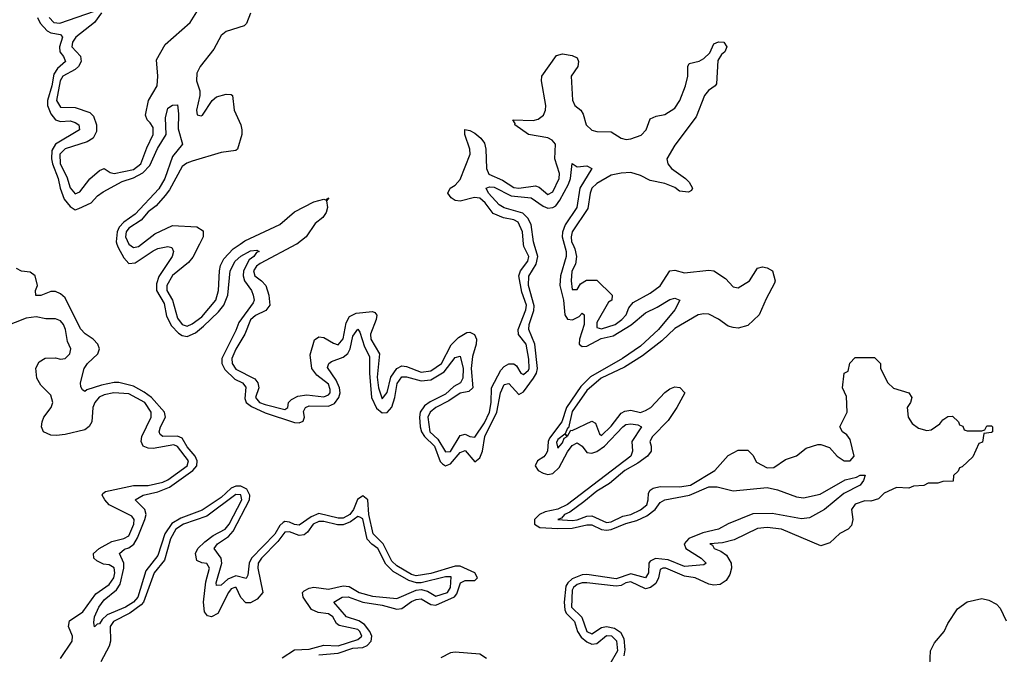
# Model space of a CAD drawing. Header units: inches. Extents: x 2710684 to 2828758, y 857022 to 965663.
# Tile 272 of 316: x 2782763 to 2786802, y 888316 to 890922. Entities that reach past the tile are written whole.
import ezdxf

# ---------------------------------------------------------------- set-up
doc = ezdxf.new("R2010")
doc.units = ezdxf.units.IN
doc.header["$MEASUREMENT"] = 0
doc.layers.add('C7888', color=7, linetype='Continuous')
doc.layers.add('C7889', color=7, linetype='Continuous')

msp = doc.modelspace()

# ---------------------------------------------------------------- linework, layer by layer
at = {"layer": 'C7888', "color": 4}
for points, elevation in [([(2783162.1, 890000), (2783166.5, 889986.5), (2783190, 889943.8), (2783210, 889920.9), (2783236.6, 889923.4), (2783310, 889973.1), (2783330, 889982), (2783370, 889990.5), (2783386.8, 889986.8), (2783394, 889970), (2783388, 889950), (2783333.3, 889866.7), (2783323.5, 889836.5), (2783323.8, 889810), (2783355.7, 889755.7), (2783364.8, 889704.8), (2783385.3, 889665.3), (2783414.6, 889634.6), (2783430, 889624.7), (2783450, 889621.2), (2783483.5, 889636.5), (2783516.6, 889663.4), (2783577.9, 889722.1), (2783600.3, 889750), (2783616.5, 889790), (2783626.6, 889890), (2783646.9, 889930), (2783670, 889950.3), (2783710, 889973.1), (2783735.9, 889975.9), (2783744.7, 889970), (2783733.8, 889966.2), (2783723, 889950), (2783704.2, 889935.8), (2783680.7, 889890), (2783679.7, 889870), (2783685.2, 889850), (2783714, 889810), (2783721.1, 889790), (2783724.2, 889770), (2783720.5, 889759.5), (2783661.5, 889678.5), (2783650, 889645.1), (2783592.3, 889530), (2783592.3, 889510), (2783605, 889485), (2783645.8, 889445.8), (2783676.4, 889430), (2783690, 889413), (2783686.9, 889366.9), (2783692.6, 889350), (2783713.4, 889333.4), (2783770, 889306.8), (2783890, 889267.5), (2783910, 889266.7), (2783926.2, 889273.8), (2783931.1, 889290), (2783927.4, 889312.6), (2783935.1, 889330), (2783950, 889335.8), (2784030, 889335), (2784054.2, 889345.8), (2784071.8, 889370), (2784077.7, 889390), (2784075.5, 889410), (2784061.5, 889441.5), (2784025.9, 889494.1), (2784031.6, 889510), (2784041.8, 889518.2), (2784090, 889536.5), (2784109.1, 889550.9), (2784119.3, 889570), (2784130, 889622.8), (2784150, 889650.5), (2784158.5, 889638.5), (2784178, 889578), (2784198.5, 889538.5), (2784198.2, 889470), (2784206.8, 889370), (2784226.3, 889326.3), (2784250, 889306.9), (2784270, 889309.1), (2784289.2, 889330.8), (2784302.3, 889370), (2784311.5, 889428.5), (2784330, 889454.9), (2784350, 889455.5), (2784410, 889439.3), (2784450, 889443.2), (2784503.7, 889476.3), (2784550, 889534), (2784570, 889540.7), (2784582, 889490), (2784581.3, 889450), (2784571.8, 889430), (2784544.5, 889415.5), (2784510, 889383.7), (2784447.1, 889352.9), (2784424.2, 889335.8), (2784405.8, 889310), (2784402.6, 889290), (2784405.8, 889250), (2784411, 889230), (2784423.8, 889210), (2784464.6, 889170), (2784488.2, 889108.2), (2784497.5, 889097.5), (2784510, 889090.2), (2784530, 889098.6), (2784570, 889145.2), (2784590, 889153.4), (2784630, 889106.8), (2784650, 889123), (2784661.6, 889150), (2784671.5, 889210), (2784721, 889310), (2784735.3, 889390), (2784750, 889423.8), (2784770, 889428.2), (2784810, 889383.1), (2784830, 889394), (2784870.5, 889449.5), (2784882.6, 889470), (2784886.9, 889490), (2784876, 889590), (2784851.8, 889650), (2784853.5, 889670), (2784872.7, 889727.3), (2784873.7, 889746.3), (2784849.8, 889830), (2784851.8, 889868.2), (2784882.3, 889917.7), (2784888.1, 889950), (2784874.1, 890000)], 4), ([(2783210.7, 890000), (2783230, 889986), (2783250, 889990.4), (2783262.5, 890000)], 8), ([(2783501.1, 890000), (2783473.8, 889946.2), (2783455.3, 889924.7), (2783390, 889871.6), (2783366.3, 889830), (2783366.3, 889810), (2783389.2, 889770), (2783410, 889696.3), (2783430, 889670.4), (2783450, 889663.6), (2783470, 889672.2), (2783510, 889701.7), (2783567.6, 889770), (2783578.3, 889810), (2783582, 889890), (2783587.2, 889912.8), (2783599.8, 889940.2), (2783639.1, 889980.9), (2783667.2, 890000)], 8), ([(2783898.6, 890000), (2783750, 889921), (2783734, 889910), (2783721.5, 889890), (2783727, 889870), (2783755.5, 889850), (2783772.4, 889830), (2783785.3, 889790), (2783788.5, 889750), (2783772.6, 889727.4), (2783730, 889706.9), (2783710, 889689.5), (2783686.5, 889630), (2783650, 889569.5), (2783633.8, 889530), (2783634, 889510), (2783650, 889486.7), (2783727.2, 889447.2), (2783739.5, 889430), (2783743.7, 889410), (2783730.4, 889370), (2783746.7, 889350), (2783770, 889341.3), (2783850, 889321.6), (2783862.7, 889330), (2783866, 889350), (2783877.4, 889362.6), (2783903.7, 889376.3), (2783941.2, 889381.2), (2784010, 889373.4), (2784030, 889381.3), (2784036.9, 889390), (2784037, 889403), (2784030, 889424.5), (2783981.6, 889461.6), (2783961.3, 889490), (2783955.1, 889544.9), (2783972.7, 889607.3), (2783990, 889618.8), (2784010, 889616.3), (2784050, 889593), (2784070, 889586.4), (2784090, 889611), (2784102.9, 889677.1), (2784116.6, 889703.4), (2784143.3, 889716.7), (2784210, 889723.8), (2784219.5, 889719.5), (2784227.9, 889707.9), (2784225.3, 889690), (2784202.2, 889630), (2784203.2, 889610), (2784239.1, 889550), (2784230, 889454), (2784234.9, 889410), (2784250, 889365.5), (2784270, 889391), (2784285.8, 889454.2), (2784310.6, 889489.4), (2784330, 889500.2), (2784350, 889497.7), (2784410, 889473.8), (2784450, 889479.7), (2784492.8, 889510), (2784533.2, 889586.8), (2784562.9, 889617.1), (2784597.1, 889637.1), (2784610, 889639.3), (2784628.5, 889628.5), (2784636.4, 889610), (2784635.8, 889590), (2784620.9, 889539.1), (2784615.5, 889490), (2784622, 889410), (2784605.5, 889394.5), (2784570, 889388.5), (2784523, 889357), (2784470.4, 889330), (2784446.7, 889310), (2784438, 889290), (2784446.2, 889230), (2784478.7, 889198.7), (2784510, 889146.7), (2784530, 889148.9), (2784570, 889214), (2784590, 889220.5), (2784610, 889210.6), (2784630, 889208), (2784670, 889267), (2784690, 889310.7), (2784697.8, 889350), (2784699.2, 889410), (2784737.1, 889482.9), (2784750, 889497.6), (2784770, 889508.5), (2784790, 889508), (2784800.4, 889500.4), (2784818.8, 889470), (2784830, 889464.4), (2784850, 889482), (2784852.8, 889490), (2784851.9, 889528.1), (2784840.4, 889590), (2784809.7, 889629.7), (2784807.8, 889650), (2784839.8, 889730), (2784842, 889750), (2784822.5, 889802.5), (2784810.9, 889870), (2784816.9, 889890), (2784848.2, 889930), (2784851.7, 889950), (2784831, 889990), (2784830.1, 890000)], 8), ([(2784996.8, 890000), (2785004.5, 889970), (2785005.2, 889950), (2784982, 889870), (2784978.9, 889830), (2784994.3, 889770), (2784999.1, 889710), (2785010, 889692.2), (2785031.1, 889688.9), (2785057.7, 889702.3), (2785070, 889716.3), (2785078.8, 889710), (2785079, 889670), (2785059, 889610), (2785058.7, 889590), (2785070, 889580.3), (2785090, 889581.8), (2785148, 889612), (2785197, 889623), (2785271.6, 889668.4), (2785330, 889718.7), (2785378.5, 889741.5), (2785430, 889773.4), (2785450, 889778.8), (2785471, 889770), (2785450.5, 889730), (2785383.7, 889650), (2785310, 889581.5), (2785236, 889530), (2785104.3, 889455.7), (2785064.5, 889415.5), (2785005.8, 889330), (2784986.7, 889270), (2784936.7, 889203.3), (2784930.9, 889190), (2784928.3, 889150), (2784922.1, 889137.9), (2784913.3, 889126.7), (2784887.4, 889110), (2784877.3, 889090), (2784890.3, 889070), (2784910, 889059.7), (2784930, 889054.3), (2784950, 889058.4), (2784976.5, 889083.5), (2785010, 889147.2), (2785030, 889172.9), (2785050, 889184.9), (2785070, 889170.8), (2785090, 889144.4), (2785110, 889141.6), (2785130, 889148.4), (2785161.5, 889170), (2785238, 889250), (2785250, 889259), (2785270, 889262.7), (2785298.2, 889258.2), (2785314, 889250), (2785274.3, 889190), (2785276.5, 889150), (2785270.3, 889130), (2785010, 888931.6), (2784970, 888911.5), (2784919.2, 888900.8), (2784894.9, 888890), (2784874.4, 888870), (2784874.3, 888850), (2784896.3, 888836.3), (2784970, 888832.9), (2785030, 888834.1), (2785090, 888847.7), (2785110, 888847.5), (2785150, 888828.5), (2785170, 888825.1), (2785190, 888827.9), (2785250, 888853.2), (2785295.2, 888864.8), (2785335.5, 888884.5), (2785369.8, 888910), (2785390, 888938.7), (2785409.8, 888950.2), (2785510.6, 888969.4), (2785590, 889003.2), (2785623.8, 889003.8), (2785690, 888986.5), (2785830, 889001.1), (2785871.7, 888991.7), (2785950, 888962), (2785978.5, 888958.5), (2786046.7, 888973.3), (2786150, 889033), (2786196.5, 889043.5), (2786211, 889051), (2786231.6, 889051.6), (2786224.7, 889030), (2786210.7, 889010), (2786144.4, 888975.6), (2786064.7, 888910), (2786003.4, 888876.6), (2785970, 888872), (2785850, 888894.3), (2785770, 888892.6), (2785670, 888852.3), (2785630.2, 888829.8), (2785565.1, 888814.9), (2785508.1, 888791.9), (2785488.9, 888770), (2785495.3, 888750), (2785559.1, 888710), (2785578.8, 888690), (2785570, 888682.7), (2785490, 888676.5), (2785423.9, 888703.9), (2785371.1, 888708.9), (2785350, 888698.3), (2785343.6, 888690), (2785342.7, 888650), (2785330, 888629.8), (2785270, 888646), (2785210, 888626.3), (2785090, 888643.2), (2785070, 888641.7), (2785030, 888625.8), (2785011.1, 888610), (2785004, 888596), (2784996.1, 888530), (2784998.8, 888498.8), (2785005.2, 888485.2), (2785039.7, 888450), (2785051.8, 888410), (2785066.9, 888386.9), (2785090, 888367.1), (2785110, 888357.5), (2785130, 888360.7), (2785170, 888393.7), (2785191.3, 888391.3), (2785211.6, 888371.6), (2785215.1, 888330), (2785184, 888276)], 4), ([(2785031.9, 890000), (2785040.7, 889980.7), (2785047.4, 889950), (2785042.8, 889917.2), (2785028.7, 889888.7), (2785026, 889850), (2785030, 889814), (2785050, 889814), (2785063.1, 889836.9), (2785088.4, 889851.6), (2785130, 889852), (2785194, 889790), (2785192, 889770), (2785178, 889762), (2785130, 889679), (2785130, 889658), (2785150, 889653), (2785205.2, 889670), (2785233.6, 889690), (2785251.5, 889710), (2785262, 889738), (2785280.1, 889759.9), (2785350, 889799.3), (2785390, 889828.4), (2785430, 889890.7), (2785450, 889893), (2785490, 889881.6), (2785590, 889893), (2785610, 889890.5), (2785658.9, 889858.9), (2785690, 889824.9), (2785710, 889820.7), (2785757.2, 889850), (2785790, 889901), (2785810, 889906.8), (2785830, 889902.8), (2785851, 889890), (2785862.8, 889850), (2785859.8, 889840.2), (2785825.1, 889774.9), (2785797.3, 889710), (2785750, 889666), (2785710, 889655.1), (2785690, 889658), (2785670, 889663.7), (2785630, 889692.3), (2785590, 889712.3), (2785570, 889714.5), (2785546, 889710), (2785450, 889653.6), (2785396.9, 889603.1), (2785318.5, 889541.5), (2785244.4, 889495.6), (2785148.8, 889450), (2785090, 889399.1), (2785030, 889313.3), (2785014.8, 889245.2), (2785010, 889244), (2785000.7, 889220.7), (2785010, 889211.3), (2785023.7, 889236.3), (2785030, 889235.5), (2785110, 889273.4), (2785125.2, 889265.2), (2785141.1, 889221.1), (2785150, 889214.8), (2785190, 889252.4), (2785230, 889306), (2785245.1, 889314.9), (2785270, 889318), (2785310, 889308.9), (2785330, 889317.6), (2785352.3, 889330), (2785410, 889390.8), (2785430, 889406), (2785450, 889414), (2785471.6, 889411.6), (2785491.3, 889390), (2785459.1, 889330), (2785423.4, 889276.6), (2785359.1, 889210), (2785347.7, 889190), (2785354, 889170), (2785353.4, 889150), (2785339.1, 889130), (2785299.5, 889100.5), (2785244.9, 889070), (2785182.4, 889017.6), (2785130, 888986.3), (2785077.7, 888942.3), (2785019.8, 888900.2), (2784998, 888890), (2784985.1, 888874.9), (2784971.3, 888870), (2785030, 888864.7), (2785050, 888867.6), (2785090, 888883.6), (2785110, 888884.7), (2785170, 888857.7), (2785190, 888860.2), (2785236.8, 888883.2), (2785270, 888890.3), (2785310, 888909.1), (2785335.1, 888930), (2785341.6, 888950), (2785342.7, 888977.3), (2785349.6, 888990.4), (2785361.7, 888998.3), (2785390, 889004.9), (2785470, 889003.1), (2785515.1, 889010), (2785615.3, 889070), (2785670, 889132), (2785710, 889154), (2785750, 889154), (2785770, 889134), (2785785.4, 889105.4), (2785830, 889081), (2785856.5, 889083.5), (2785904.7, 889115.3), (2785950, 889131.3), (2785990, 889162), (2786036.9, 889176.9), (2786050, 889178), (2786085.4, 889165.4), (2786116, 889130), (2786144.7, 889110), (2786170, 889110.8), (2786186, 889130), (2786170, 889198), (2786156.5, 889216.5), (2786138, 889230), (2786128, 889250), (2786158, 889310), (2786154.6, 889374.6), (2786138, 889410), (2786146, 889470), (2786162, 889478), (2786168.4, 889511.6), (2786190, 889534), (2786270, 889534), (2786294, 889510), (2786294, 889490), (2786324.7, 889430), (2786348.1, 889408.1), (2786411.3, 889390), (2786422.8, 889370), (2786417.3, 889350), (2786404, 889330), (2786407.3, 889290), (2786424.1, 889264.1), (2786450, 889244), (2786484.7, 889235.3), (2786502, 889238), (2786538, 889262), (2786550, 889278), (2786570, 889292), (2786590, 889294), (2786614, 889270), (2786618, 889258), (2786632.7, 889252.7), (2786638, 889238), (2786650, 889234), (2786710, 889234), (2786722, 889238), (2786730, 889254), (2786750, 889254), (2786754, 889250), (2786754, 889230), (2786750, 889226), (2786718, 889222), (2786712.7, 889187.3), (2786698, 889182), (2786672.7, 889127.3), (2786630, 889086), (2786618, 889082), (2786612.7, 889067.3), (2786594, 889050), (2786592.7, 889027.3), (2786550, 889026), (2786530, 889018), (2786490, 889018), (2786471.6, 889008.4), (2786430, 889006), (2786410, 888998), (2786359.6, 889000.4), (2786310, 888978), (2786286, 888954), (2786254.8, 888945.2), (2786230, 888946), (2786190, 888931.8), (2786176, 888910), (2786181, 888870), (2786175.3, 888844.7), (2786162, 888830), (2786127.5, 888812.5), (2786086.4, 888773.6), (2786050, 888762), (2785888, 888830), (2785830, 888837), (2785790, 888832.3), (2785694, 888786), (2785646.2, 888773.8), (2785594, 888770), (2785604.7, 888764.7), (2785612, 888750), (2785639.3, 888739.3), (2785662.5, 888722.5), (2785682, 888690), (2785683, 888670), (2785676.7, 888643.3), (2785660.9, 888619.1), (2785637.3, 888602.7), (2785610, 888599.6), (2785590, 888604.5), (2785534, 888630), (2785490, 888637.3), (2785413.2, 888670), (2785402, 888670), (2785390, 888664), (2785383.2, 888630), (2785373.2, 888606.8), (2785350.3, 888589.7), (2785330, 888584.7), (2785270, 888613.3), (2785250, 888609.7), (2785230, 888598.4), (2785210, 888595.7), (2785089.7, 888609.7), (2785070, 888609.7), (2785050, 888602.7), (2785034.6, 888590), (2785030, 888579.3), (2785026.8, 888510), (2785068.6, 888468.6), (2785090, 888409), (2785110, 888399.5), (2785150, 888426.5), (2785170, 888430.3), (2785203.6, 888423.6), (2785227.3, 888407.3), (2785241.5, 888381.5), (2785246.1, 888333.9), (2785241.3, 888310)], 8), ([(2783990, 888313.5), (2784070, 888320.6), (2784130, 888340.9), (2784170, 888344.1), (2784187.8, 888352.2), (2784204.2, 888370), (2784207, 888390), (2784199.8, 888410), (2784177.8, 888437.8), (2784153.7, 888453.7), (2784104.2, 888470), (2784052.3, 888530), (2784085.2, 888550), (2784110, 888551.3), (2784170, 888530.2), (2784250, 888517.7), (2784310, 888501.8), (2784330, 888503.6), (2784370, 888532.1), (2784390, 888541.1), (2784410, 888543.5), (2784450, 888520.7), (2784470, 888517.7), (2784547.4, 888552.6), (2784555.8, 888564.2), (2784571.5, 888610), (2784590, 888619.3), (2784630, 888619.5), (2784641.3, 888630), (2784629.6, 888650), (2784570, 888677.4), (2784550, 888678.5), (2784450, 888647.3), (2784390, 888638.5), (2784370, 888644.3), (2784310, 888679), (2784290, 888698.5), (2784253.8, 888770), (2784212.7, 888810), (2784194.7, 888890), (2784190.7, 888950), (2784170, 888967.1), (2784148.3, 888951.7), (2784132.6, 888910), (2784118, 888890), (2784090, 888875.6), (2784070, 888875), (2783990, 888894.4), (2783959.1, 888880.9), (2783910, 888846), (2783890, 888849), (2783870, 888858.4), (2783850, 888860.8), (2783843.3, 888856.7), (2783830, 888844.4), (2783810, 888808.8), (2783713.8, 888710), (2783704.7, 888690), (2783699.1, 888640.9), (2783692.2, 888627.8), (2783650, 888637.8), (2783616.2, 888623.8), (2783590, 888599.6), (2783570, 888598), (2783568.5, 888610), (2783592.7, 888690), (2783589.7, 888710), (2783560.5, 888750), (2783574.7, 888770), (2783620, 888800), (2783638.7, 888821.3), (2783706.1, 888950), (2783707.4, 888970), (2783694.2, 888994.2), (2783670, 889006.6), (2783650, 889006.8), (2783630, 888997.8), (2783590, 888960.2), (2783512.1, 888907.9), (2783424.4, 888875.6), (2783386.5, 888853.5), (2783358.3, 888810), (2783330, 888721.3), (2783281, 888659), (2783247.9, 888550), (2783230.1, 888529.9), (2783196.5, 888510), (2783121.8, 888478.2), (2783100.9, 888459.1), (2783090, 888441.2), (2783080.7, 888439.3), (2783070, 888428.7), (2783066.6, 888446.6), (2783069.5, 888469.5), (2783088.2, 888510), (2783110, 888539.5), (2783160, 888580), (2783175.7, 888604.3), (2783189.8, 888669.8), (2783189.8, 888689.8), (2783172.3, 888730), (2783192.6, 888747.4), (2783210, 888753.6), (2783231.3, 888768.7), (2783246.1, 888793.9), (2783275.8, 888870), (2783281.4, 888890), (2783276.4, 888910), (2783237.2, 888950), (2783269, 888970), (2783330, 888982.9), (2783377.4, 889002.6), (2783473.7, 889070), (2783489.8, 889090), (2783491.6, 889110), (2783483.1, 889130), (2783450, 889168.4), (2783430, 889203.1), (2783410, 889211.7), (2783349.8, 889209.8), (2783338.9, 889218.9), (2783335.1, 889230), (2783341.1, 889250), (2783360.9, 889290), (2783356.4, 889310), (2783303.1, 889370), (2783272.9, 889392.9), (2783230, 889416.5), (2783170, 889432.4), (2783150, 889432.6), (2783098.9, 889421.1), (2783038, 889402), (2783030, 889395.3), (2783021.2, 889401.2), (2783013.6, 889413.6), (2783012.7, 889430), (2783028, 889490), (2783040.7, 889510), (2783084, 889550), (2783089.7, 889570), (2783083.1, 889590), (2783064.2, 889610), (2783031.8, 889631.8), (2783012.9, 889652.9), (2782950, 889779.5), (2782930, 889796), (2782910, 889805.2), (2782890, 889805.2), (2782849.2, 889789.2), (2782829.2, 889789.2), (2782827.3, 889810), (2782836, 889830), (2782826.6, 889870), (2782805.3, 889885.3), (2782770, 889889.7), (2782750, 889899.6)], 4), ([(2782930, 888299.3), (2782978.3, 888370), (2782979.1, 888390), (2782963, 888430), (2782967.1, 888452.9), (2783021.3, 888490), (2783075.4, 888564.6), (2783130, 888602.7), (2783149.7, 888630), (2783153.3, 888650), (2783150, 888671.3), (2783130, 888683.1), (2783106.5, 888686.5), (2783079.7, 888699.7), (2783067, 888710), (2783065.1, 888730), (2783089.3, 888750), (2783141.3, 888778.7), (2783190, 888791.7), (2783210, 888801.7), (2783230.9, 888850.9), (2783232.4, 888870), (2783223.3, 888883.3), (2783129.8, 888929.8), (2783112, 888950), (2783101.2, 888970), (2783103.7, 888976.3), (2783115.1, 888984.9), (2783230, 889009.1), (2783290, 889009.3), (2783350, 889022.9), (2783370, 889032.6), (2783449.7, 889090), (2783456.1, 889110), (2783410, 889169.6), (2783395.4, 889175.4), (2783310, 889161), (2783290, 889162), (2783269.4, 889170), (2783261.6, 889190), (2783264.2, 889210), (2783302.4, 889290), (2783302, 889310), (2783276.4, 889350), (2783210, 889384.8), (2783149.7, 889389.7), (2783110, 889382), (2783088.8, 889371.2), (2783071.7, 889350), (2783063.6, 889330), (2783059.3, 889270), (2783048.5, 889251.5), (2783030, 889238), (2782950, 889218), (2782914, 889214), (2782890, 889215.1), (2782861.2, 889230), (2782852.7, 889250), (2782855.1, 889270), (2782862, 889290), (2782891.6, 889330), (2782898.7, 889350), (2782890, 889379.3), (2782850, 889421.2), (2782832.7, 889450), (2782829.5, 889490.5), (2782842.9, 889517.1), (2782867.7, 889532.3), (2782910, 889533), (2782930, 889527.7), (2782950, 889530.8), (2782969.2, 889550), (2782972.7, 889570), (2782959.7, 889599.7), (2782951.2, 889650), (2782942.9, 889670), (2782930, 889684.5), (2782910, 889694), (2782870, 889694), (2782830, 889702), (2782790, 889696.4), (2782699.8, 889660.2)], 8), ([(2783839.2, 888300.8), (2783890, 888333.7), (2783950, 888337.3), (2784010, 888354), (2784070, 888351.3), (2784150, 888376.5), (2784166, 888390), (2784158.3, 888410), (2784150, 888417.3), (2784074.1, 888434.1), (2784063.1, 888443.1), (2784047.6, 888470), (2784030, 888481.7), (2783987.3, 888487.3), (2783960.4, 888500.4), (2783925.2, 888550), (2783923.7, 888570), (2783930, 888576.3), (2783950, 888588), (2783970, 888592.2), (2784030, 888582.8), (2784090, 888597.4), (2784114.7, 888594.7), (2784155.5, 888570), (2784210, 888554.7), (2784310, 888544.4), (2784390, 888578.9), (2784410, 888582.7), (2784435.6, 888575.6), (2784470, 888554.6), (2784517.4, 888570), (2784529.7, 888590), (2784533.5, 888633.5), (2784510, 888634.4), (2784410, 888609.3), (2784390.6, 888609.4), (2784359.6, 888619.6), (2784295.5, 888655.5), (2784265.5, 888685.5), (2784232.7, 888750), (2784207.5, 888767.5), (2784189, 888789), (2784170, 888872), (2784158.9, 888878.9), (2784150, 888882), (2784120.6, 888859.4), (2784090, 888847.8), (2784067.2, 888847.2), (2784010, 888861.2), (2783990, 888860.8), (2783966.7, 888850), (2783943.2, 888816.8), (2783930, 888806.3), (2783910, 888803.9), (2783870, 888819.2), (2783850, 888817.3), (2783821.5, 888778.5), (2783754.6, 888710), (2783741.3, 888690), (2783739.6, 888670), (2783760.4, 888570), (2783737.8, 888542.2), (2783710, 888527.6), (2783690, 888527.3), (2783670, 888549.3), (2783650.6, 888590.6), (2783646, 888590), (2783630, 888584.2), (2783618.9, 888570), (2783575.9, 888484.1), (2783550, 888469.5), (2783533.8, 888473.8), (2783521.6, 888490), (2783516.9, 888530), (2783526.1, 888613.9), (2783542, 888670), (2783530, 888689.2), (2783510, 888691.6), (2783490, 888701.2), (2783483.6, 888730), (2783493.3, 888750), (2783522.3, 888777.7), (2783556.6, 888803.4), (2783606, 888830), (2783622.4, 888850), (2783674.2, 888950), (2783670.4, 888970.4), (2783650, 888971.8), (2783530, 888883.5), (2783435.5, 888850), (2783402.8, 888830), (2783381, 888790), (2783357.3, 888702.7), (2783314, 888650), (2783270.2, 888529.8), (2783261.3, 888518.7), (2783214.6, 888485.4), (2783147.9, 888450), (2783134.7, 888430), (2783135.6, 888370), (2783130.3, 888350), (2783095.6, 888284.4)], 8), ([(2786497.2, 888270), (2786499, 888330), (2786516.5, 888363.5), (2786555.3, 888410), (2786570, 888442), (2786610, 888502), (2786650, 888531.3), (2786710, 888544.7), (2786738.8, 888538.8), (2786770, 888522), (2786785.4, 888505.4), (2786810, 888454)], 8), ([(2784678.2, 888298.2), (2784650, 888316.5), (2784550, 888324.9), (2784530, 888321.9), (2784490, 888301)], 4)]:
    msp.add_lwpolyline(points, dxfattribs=dict(at, elevation=elevation))
at = {"layer": 'C7888', "color": 4, "elevation": 8}
msp.add_lwpolyline([(2784999.3, 889219.3), (2784970, 889198.4), (2784965.7, 889185.7), (2784970, 889162), (2784990, 889184.9), (2784996.6, 889203.4), (2785008.7, 889210)], close=True, dxfattribs=at)
at = {"layer": 'C7889', "color": 4}
for points, elevation in [([(2783098, 890950), (2783070.3, 890909.7), (2782993.7, 890850), (2782979.6, 890830), (2782977, 890810), (2783012.5, 890772.5), (2783015.3, 890750), (2783003.7, 890730), (2782990, 890717.4), (2782940.3, 890690), (2782929.5, 890670.5), (2782913.7, 890590), (2782930, 890563.1), (2782990, 890561.3), (2783050, 890540.5), (2783065.5, 890525.5), (2783078.4, 890490), (2783078, 890462), (2783064.8, 890435.2), (2783039.7, 890420.3), (2782950, 890390.9), (2782928.2, 890370), (2782929.3, 890330), (2782955.8, 890275.8), (2782970, 890230.7), (2782990, 890207.2), (2783010, 890215.5), (2783050, 890268.4), (2783090, 890303), (2783110, 890310.7), (2783134, 890294), (2783150, 890290.7), (2783230, 890306.4), (2783260.4, 890330), (2783284.2, 890395.8), (2783310.9, 890450), (2783310, 890479), (2783298.5, 890498.5), (2783285.2, 890510), (2783279.5, 890530), (2783291.8, 890590), (2783326.3, 890650), (2783329.6, 890689.6), (2783323.7, 890756.3), (2783359.6, 890820.4), (2783462.9, 890910), (2783510, 890986.8)], 8), ([(2782884, 890930), (2782903, 890910), (2782928, 890908), (2783070, 890957.3)], 8), ([(2783710, 890948.7), (2783693.4, 890906.6), (2783684, 890896), (2783610, 890873.6), (2783590, 890856.2), (2783558.9, 890801.1), (2783503.7, 890730), (2783490, 890702), (2783488.4, 890670), (2783502, 890630), (2783502, 890610), (2783488, 890550), (2783491.3, 890531.3), (2783507.3, 890527.3), (2783513.2, 890530), (2783552.7, 890590), (2783570, 890604.9), (2783610, 890616.3), (2783630, 890614.8), (2783636, 890610), (2783643, 890550), (2783670.8, 890490), (2783674.8, 890470), (2783674.8, 890450), (2783656, 890390), (2783650, 890385.2), (2783590, 890377), (2783470, 890340.5), (2783448.1, 890331.9), (2783430, 890318.4), (2783377.6, 890222.4), (2783360, 890200), (2783322.6, 890157.4), (2783290, 890132.6), (2783261.8, 890098.2), (2783210, 890065.6), (2783199.6, 890050), (2783196.5, 890030), (2783210, 890000.5), (2783210.7, 890000)], 8), ([(2782836, 890930), (2782847.3, 890907.3), (2782876.1, 890876.1), (2782890, 890867.2), (2782930, 890860.5), (2782938.4, 890850), (2782926.3, 890810), (2782927.2, 890790), (2782942.4, 890770), (2782950.4, 890750), (2782918.2, 890721.8), (2782902.3, 890697.7), (2782894.2, 890650), (2782876.8, 890590), (2782876.5, 890570), (2782890, 890534.9), (2782910, 890510.3), (2782930, 890503.1), (2782970, 890506.7), (2782990, 890499.5), (2783004.9, 890490), (2783007.7, 890470), (2782909.4, 890410.6), (2782894.8, 890385.2), (2782893.2, 890350), (2782897.1, 890330), (2782921.1, 890270), (2782929.3, 890229.3), (2782945.1, 890185.1), (2782970, 890154.4), (2782990, 890141), (2783006, 890146), (2783056, 890170), (2783081.5, 890198.5), (2783105.6, 890214.4), (2783183.3, 890256.7), (2783230, 890271.8), (2783267.7, 890292.3), (2783296.4, 890323.6), (2783327.7, 890392.3), (2783363.6, 890450), (2783361.2, 890518.8), (2783370, 890558), (2783390, 890570.8), (2783410, 890572), (2783414.9, 890534.9), (2783413.4, 890473.4), (2783430.8, 890410), (2783390, 890359.3), (2783358.2, 890270), (2783333.1, 890226.9), (2783237.2, 890122.8), (2783189.5, 890090.5), (2783171.1, 890070), (2783162.2, 890050), (2783158.8, 890010), (2783162.1, 890000)], 4), ([(2784830.1, 890000), (2784825.7, 890050), (2784807.6, 890090), (2784790, 890100.4), (2784747.8, 890107.8), (2784705.3, 890125.3), (2784673.1, 890170), (2784650, 890188.4), (2784628.2, 890191.8), (2784570, 890176.9), (2784550, 890179.6), (2784532.7, 890190), (2784519.3, 890210), (2784529.2, 890230), (2784550, 890242.4), (2784570, 890265.5), (2784611.2, 890370), (2784609.7, 890390), (2784589.3, 890450), (2784589.3, 890470.7), (2784610, 890466.8), (2784630, 890456.3), (2784655.4, 890435.4), (2784670, 890414.8), (2784675.6, 890390), (2784677.7, 890310), (2784687.1, 890287.1), (2784743.4, 890263.4), (2784790, 890232.9), (2784810, 890230.3), (2784879.6, 890239.6), (2784894.3, 890234.3), (2784930, 890204.4), (2784950, 890215.5), (2784976.4, 890270), (2784978, 890290), (2784958, 890350), (2784960.7, 890410), (2784946.9, 890426.9), (2784930, 890436.9), (2784849.7, 890449.7), (2784794, 890490), (2784795.3, 890495.3), (2784786, 890510), (2784870, 890508.2), (2784890, 890512.7), (2784912, 890530), (2784920.7, 890550), (2784922, 890570), (2784904, 890670), (2784905.2, 890690), (2784965.6, 890774.4), (2784990, 890781), (2785030, 890774), (2785050, 890764.7), (2785054.9, 890750), (2785052.4, 890730), (2785024.9, 890690), (2785030.6, 890590.6), (2785041, 890570), (2785064.7, 890550), (2785074.4, 890534.4), (2785087.3, 890490), (2785110, 890468.5), (2785130, 890463.1), (2785190, 890460.7), (2785230, 890435.5), (2785250.4, 890430.4), (2785270, 890432.2), (2785312.9, 890447.1), (2785333.6, 890470), (2785350, 890514.8), (2785373.8, 890526.2), (2785410, 890532.2), (2785450, 890558.4), (2785470.8, 890589.2), (2785494, 890650), (2785503.7, 890690), (2785504, 890730), (2785510, 890742), (2785550, 890750.8), (2785570, 890762.8), (2785593.8, 890786.2), (2785610, 890822.8), (2785630, 890830.5), (2785651.3, 890830), (2785664, 890810), (2785656.3, 890790), (2785641.7, 890778.3), (2785626.4, 890753.6), (2785621.4, 890658.6), (2785616, 890650), (2785589, 890631), (2785572.4, 890610), (2785537.5, 890522.5), (2785450, 890406.6), (2785418.4, 890350), (2785422.4, 890330), (2785436.3, 890310), (2785494, 890270), (2785510, 890254), (2785522.8, 890230), (2785519.1, 890220.9), (2785506.8, 890213.2), (2785470, 890218), (2785450, 890232.7), (2785410, 890249.3), (2785350, 890260.9), (2785310, 890282), (2785270, 890293.6), (2785230, 890291.5), (2785190, 890282.9), (2785130, 890249.7), (2785110.3, 890230), (2785102.8, 890210), (2785093.7, 890146.3), (2785029.2, 890050), (2785024.9, 890030), (2785027.3, 890010), (2785031.9, 890000)], 8), ([(2784874.1, 890000), (2784871.3, 890010), (2784860.6, 890080.6), (2784847.4, 890107.4), (2784827.3, 890127.3), (2784750, 890148.7), (2784730, 890162), (2784686, 890210), (2784677.2, 890230), (2784690, 890234.9), (2784710, 890233.6), (2784778.7, 890198.7), (2784861, 890190), (2784910, 890155.6), (2784930, 890147.2), (2784950, 890150.3), (2784962.3, 890157.7), (2784979.3, 890180.7), (2785014.2, 890245.8), (2785023, 890270), (2785030, 890331.3), (2785050, 890318), (2785090, 890321), (2785110.8, 890310), (2785060.4, 890230), (2785048.5, 890150), (2785001.2, 890078.8), (2784990.2, 890049.8), (2784989.1, 890030), (2784996.8, 890000)], 4), ([(2783667.2, 890000), (2783686.7, 890013.3), (2783830, 890080.4), (2783890, 890133.4), (2783970, 890174), (2784010, 890184.7), (2784018, 890182), (2784030.8, 890190.8), (2784022, 890178), (2784026, 890150), (2784020.7, 890130), (2784006.8, 890110), (2783974.6, 890085.4), (2783938, 890030), (2783899.5, 890000.5), (2783898.6, 890000)], 8), ([(2783262.5, 890000), (2783317.7, 890042.3), (2783390, 890077.1), (2783490, 890070.8), (2783515.2, 890055.2), (2783516.3, 890030), (2783501.1, 890000)], 8)]:
    msp.add_lwpolyline(points, dxfattribs=dict(at, elevation=elevation))

doc.saveas('drawing.dxf')
